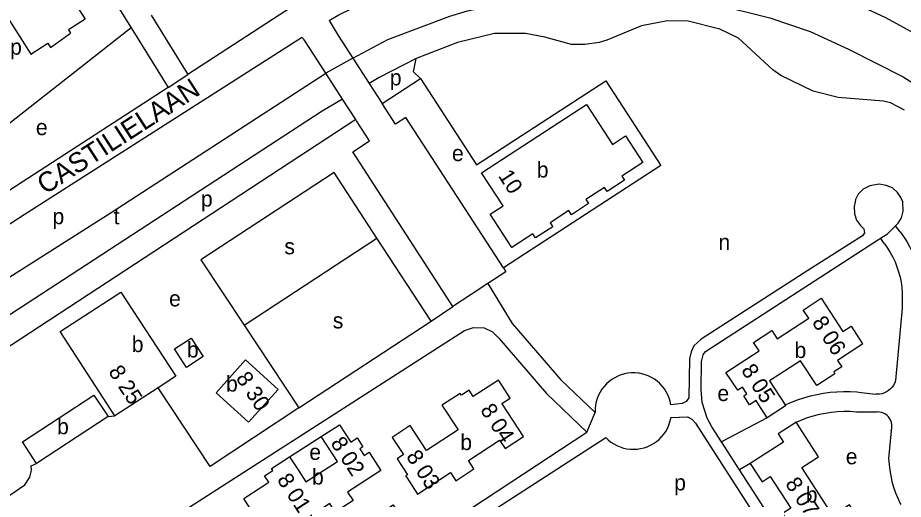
# Model space of a CAD drawing. Extents: x 159441 to 162086, y 388175 to 389787.
# Drawn here: x 159928.9 to 160153.1, y 389226.1 to 389348.1 of the extents above; entities that cross this region are included whole.
import ezdxf

# ---------------------------------------------------------------- set-up
doc = ezdxf.new("R2010")
doc.units = 0
for name, color, linetype in [('BLT_Basislijn', 7, 'Continuous'), ('BLT_Bebouwing', 7, 'Continuous'), ('BLT_Centroide', 7, 'Continuous'), ('BLT_Huisnummer', 7, 'Continuous'), ('BLT_Huisnummer_reeks', 7, 'Continuous'), ('BLT_Straatnaam', 7, 'Continuous'), ('BLT_Vlakafsluiter', 7, 'Continuous')]:
    doc.layers.add(name, color=color, linetype=linetype)

msp = doc.modelspace()

# ---------------------------------------------------------------- linework, layer by layer
at = {"layer": 'BLT_Basislijn'}
for p, q in [((159942.04, 389370.49), (159957.57, 389345.47)), ((159962.6, 389348.74), (159971.95, 389333.69)), ((159957.57, 389345.47), (159882.49, 389286.56)), ((159937.16, 389340.54), (159942.18, 389344.11)), ((159957.57, 389345.47), (159966.92, 389330.42)), ((160040.2, 389341.75), (160029.78, 389337.76)), ((159966.92, 389330.42), (159971.95, 389333.69)), ((160021.1, 389326.35), (160030.84, 389332.66)), ((159966.92, 389330.42), (159887.4, 389278.74)), ((160152.3, 389293.85), (160151.07, 389295.32)), ((160148.3, 389290.84), (160147.28, 389292.23)), ((160152.81, 389278.27), (160152.82, 389274.54)), ((160033.58, 389271.21), (160039.05, 389274.95)), ((160152.82, 389274.54), (160151.15, 389256.16)), ((159986.18, 389270.18), (160000.03, 389249.27)), ((160000.03, 389249.27), (160033.58, 389271.21)), ((160142.4, 389253.19), (160146.09, 389252.71)), ((159951.73, 389247.06), (159953.46, 389247.26)), ((160141.21, 389248.29), (160146.49, 389248.23)), ((160118.62, 389246.75), (160107.06, 389240.64)), ((160150, 389243.42), (160149.38, 389236.42)), ((159997.69, 389236.87), (160005.72, 389242.01)), ((160111.64, 389233.56), (160107.06, 389240.64)), ((160114.34, 389235.18), (160111.64, 389233.56))]:
    msp.add_line(p, q, dxfattribs=at)
for points in [[(160034.38, 389367.47), (160028.55, 389365.28), (160015.85, 389360.25), (160008.21, 389356.75), (159999.83, 389351.82), (159971.95, 389333.69)], [(160007.73, 389347.37), (160009.98, 389348.67), (160020.91, 389354.14), (160031.9, 389358.9), (160041.53, 389362.1), (160060.06, 389365.84), (160070.98, 389366.87), (160087.44, 389366.55), (160105.42, 389364.17), (160119.35, 389360.59), (160132.01, 389355.85), (160148.59, 389348.15), (160157.49, 389343.2), (160164.57, 389338.48), (160257.73, 389267.08)], [(159930.28, 389362.9), (159933.68, 389357.54), (159937.95, 389360.26), (159945.94, 389347.68), (159941.67, 389344.96), (159942.18, 389344.11)], [(159924.3, 389360.77), (159927.01, 389356.46), (159922.75, 389353.71), (159932.21, 389338.79), (159936.51, 389341.57), (159937.16, 389340.54)], [(160013.72, 389337.81), (160022.59, 389342.55), (160038.25, 389348.46), (160042.71, 389349.77), (160056.97, 389352.87), (160069.71, 389354.3), (160087.38, 389353.98), (160105.02, 389351.56), (160119.3, 389348.03), (160129.49, 389344.53), (160139.17, 389340.07), (160153.05, 389333.07), (160164.09, 389326.06), (160173.15, 389319.19), (160184.68, 389309.06), (160197.52, 389296.49), (160201.82, 389290.47), (160204.81, 389284.73)], [(160007.73, 389347.37), (160010.03, 389343.54), (160013.72, 389337.81)], [(160153.37, 389324.63), (160149.83, 389326.46), (160148.1, 389326.96), (160136.56, 389327.88), (160130.25, 389329.47), (160122.07, 389333.42), (160120.07, 389334.88), (160111.39, 389342.84), (160106.63, 389345.16), (160098.61, 389347.14), (160093.42, 389347.3), (160086.83, 389345.96), (160078.05, 389342.36), (160076.07, 389341.76), (160072.48, 389341.27), (160069.07, 389341.25), (160062.34, 389343.11), (160057.39, 389344.04), (160049.54, 389344.06), (160040.2, 389341.75)], [(159891.54, 389260.08), (159887.94, 389265.55), (159887.78, 389266.28), (159887.75, 389268.72), (159888.52, 389270.22), (159889.47, 389271.31), (159893.3, 389274.05), (159930.5, 389298.21), (160000.68, 389343.03)], [(160006.83, 389334.04), (160001.73, 389341.93), (160001.41, 389342.42), (160001.08, 389342.78), (160000.68, 389343.03)], [(160013.72, 389337.81), (160017.83, 389331.43)], [(160029.78, 389337.76), (160020.35, 389332.94), (160017.83, 389331.43)], [(160030.84, 389332.66), (160029.1, 389334.37), (160029.78, 389337.76)], [(159891.54, 389260.08), (159952.5, 389298.75), (160006.83, 389334.04)], [(160011.11, 389327.42), (160006.83, 389334.04)], [(160030.84, 389332.66), (160045.01, 389310.81), (160077.76, 389332.09), (160091.7, 389310.62), (160051.84, 389284.73)], [(160017.83, 389331.43), (160021.1, 389326.35)], [(160011.11, 389327.42), (160005.96, 389324.35)], [(160014.45, 389322.25), (160011.11, 389327.42)], [(160051.84, 389284.73), (160027.1, 389322.81), (160024.5, 389321.12), (160021.1, 389326.35)], [(160005.96, 389324.35), (159896.2, 389252.92)], [(160014.45, 389322.25), (159915.03, 389257.2), (159917.95, 389252.74)], [(160039.05, 389274.95), (160013.72, 389314.09), (160017.94, 389316.86), (160014.66, 389321.92), (160014.45, 389322.25)], [(160019.81, 389292.26), (160008.96, 389308.85), (159975.2, 389286.77), (159986.18, 389270.18)], [(160151.07, 389295.32), (160151.82, 389296.07), (160152.63, 389297.4), (160153.07, 389299.1), (160152.93, 389301.47), (160152.48, 389302.5), (160151.6, 389303.76), (160150.34, 389304.94), (160148.71, 389305.61), (160146.94, 389305.9), (160144.58, 389305.46), (160143.76, 389305.05)], [(160143.76, 389305.05), (160142.96, 389304.65), (160141.62, 389303.39), (160140.96, 389302.06), (160140.86, 389301.46)], [(160140.86, 389301.46), (160140.67, 389300.29), (160140.74, 389298.36), (160141.26, 389296.81), (160142.22, 389295.48), (160143.1, 389294.6), (160143.25, 389293.56), (160142.74, 389292.86), (160128.9, 389284.01), (160101.9, 389266.65), (160100.01, 389264.93), (160099.35, 389263.45), (160098.92, 389261.66), (160098.76, 389251.77), (160098.09, 389250.89), (160097.06, 389250.37), (160094.26, 389250.06)], [(160147.28, 389292.23), (160149.08, 389293.34), (160151.07, 389295.32)], [(159986.18, 389270.18), (160019.81, 389292.26)], [(160033.58, 389271.21), (160019.81, 389292.26)], [(160107.06, 389240.64), (160104.59, 389244.47), (160103.43, 389246.67), (160102.19, 389250.64), (160101.9, 389253.88), (160102, 389261.03), (160102.37, 389262.71), (160103.04, 389263.52), (160146.77, 389291.91), (160147.28, 389292.23)], [(160152.3, 389293.85), (160153.16, 389292.64), (160153.95, 389291.38), (160154.68, 389290.09), (160155.33, 389288.76), (160155.91, 389287.39), (160156.42, 389286), (160156.85, 389284.58), (160157.2, 389283.14), (160157.48, 389281.68), (160157.67, 389280.21), (160157.79, 389278.73), (160157.8, 389278.48)], [(160148.3, 389290.84), (160149.08, 389289.74), (160149.79, 389288.6), (160150.43, 389287.42), (160150.99, 389286.21), (160151.49, 389284.96), (160151.9, 389283.68), (160152.25, 389282.39), (160152.51, 389281.07), (160152.7, 389279.74), (160152.8, 389278.41), (160152.81, 389278.27)], [(160051.84, 389284.73), (160052.48, 389283.74), (160047.89, 389280.74)], [(160047.89, 389280.74), (160043.7, 389277.99), (160039.05, 389274.95)], [(160047.89, 389280.74), (160054.08, 389270.61), (160066.38, 389256.37), (160075.05, 389248.1)], [(159957.53, 389219.64), (159958, 389219.92), (159961.05, 389219.46), (159962.46, 389219.38), (159963.89, 389219.53), (159965.31, 389219.91), (159966.74, 389220.55), (160041.99, 389268.82), (160044.3, 389269.63), (160046.94, 389269.49), (160049.1, 389268.48), (160050.65, 389266.94), (160062.76, 389252.92), (160072.99, 389243.15)], [(160081.18, 389257.44), (160080.82, 389257.3), (160080.03, 389256.91), (160079.28, 389256.45), (160078.58, 389255.92), (160077.93, 389255.33), (160077.33, 389254.69), (160076.79, 389253.99), (160076.32, 389253.25), (160075.92, 389252.46), (160075.59, 389251.65), (160075.34, 389250.81), (160075.17, 389249.94), (160075.07, 389249.07), (160075.05, 389248.1)], [(160086.17, 389258.01), (160085.98, 389258.04), (160085.1, 389258.12), (160084.23, 389258.11), (160083.35, 389258.03), (160082.49, 389257.86), (160081.64, 389257.62), (160081.18, 389257.44)], [(160094.26, 389250.06), (160094.08, 389250.92), (160093.82, 389251.76), (160093.48, 389252.57), (160093.07, 389253.35), (160092.59, 389254.09), (160092.04, 389254.78), (160091.44, 389255.42), (160090.78, 389256), (160090.07, 389256.52), (160089.31, 389256.97), (160088.52, 389257.35), (160087.7, 389257.66), (160086.85, 389257.89), (160086.17, 389258.01)], [(160151.15, 389256.16), (160150.93, 389255.57), (160150.64, 389255.02), (160150.28, 389254.51), (160149.86, 389254.05), (160149.38, 389253.65), (160148.85, 389253.31), (160148.29, 389253.04), (160147.7, 389252.85), (160147.08, 389252.73), (160146.46, 389252.7), (160146.09, 389252.71)], [(160000.03, 389249.27), (159977.62, 389234.44), (159964.42, 389254.37)], [(160123.18, 389250), (160124.74, 389250.68), (160126.32, 389251.29), (160127.93, 389251.83), (160129.57, 389252.29), (160131.22, 389252.67), (160132.89, 389252.97), (160134.58, 389253.2), (160136.27, 389253.34), (160137.97, 389253.4), (160139.67, 389253.39), (160141.36, 389253.29), (160142.4, 389253.19)], [(160125.94, 389245.63), (160127.37, 389246.25), (160128.83, 389246.79), (160130.32, 389247.25), (160131.83, 389247.64), (160133.36, 389247.95), (160134.9, 389248.18), (160136.45, 389248.33), (160138, 389248.4), (160139.56, 389248.39), (160141.21, 389248.29)], [(160150, 389243.42), (160150.14, 389243.94), (160150.2, 389244.47), (160150.18, 389245.01), (160150.08, 389245.54), (160149.91, 389246.05), (160149.66, 389246.52), (160149.34, 389246.96), (160148.97, 389247.34), (160148.54, 389247.66), (160148.06, 389247.92), (160147.56, 389248.1), (160147.03, 389248.21), (160146.49, 389248.23)], [(159916.06, 389246.57), (159907.08, 389240.87), (159906.64, 389240.13), (159906.49, 389237.03), (159914.25, 389225.23), (159916.53, 389223.43), (159919.04, 389222.99), (159921.11, 389223.29), (159930.65, 389229.8), (159931.89, 389231.71), (159932.34, 389233.48), (159932.29, 389234.57), (159933.62, 389235.21)], [(160077.73, 389241.76), (160078.37, 389241.15), (160079.06, 389240.61), (160079.79, 389240.12), (160080.57, 389239.71), (160081.38, 389239.37), (160082.22, 389239.1), (160083.08, 389238.91), (160083.95, 389238.8), (160084.83, 389238.77), (160085.71, 389238.82), (160086.58, 389238.95), (160087.43, 389239.16), (160088.26, 389239.44), (160089.07, 389239.8), (160089.83, 389240.23), (160090.56, 389240.73), (160091.24, 389241.29), (160091.86, 389241.91), (160092.42, 389242.59), (160092.92, 389243.31), (160093.36, 389244.07), (160093.72, 389244.88), (160094, 389245.71), (160094.21, 389246.56), (160094.26, 389246.83)], [(160094.26, 389246.83), (160098.46, 389246.97), (160099.57, 389246.38), (160100.46, 389245.36), (160121.6, 389212.58)], [(159967.96, 389175.54), (159965.86, 389174.15), (159970.82, 389166.63), (159987.56, 389177.52), (159991.19, 389171.98), (160011.84, 389185.26), (160013.72, 389187.22), (160014.46, 389189.44), (160014.16, 389191.66), (160001.98, 389210.39), (160023.88, 389224.68), (160027.09, 389219.58), (160028.3, 389218.22), (160029.41, 389217.48), (160030.96, 389217.04), (160032.51, 389217.04), (160034.2, 389217.64), (160072.99, 389243.15)], [(160036.5, 389215.12), (160077.73, 389241.76)], [(160149.38, 389236.42), (160149.48, 389234.95), (160149.65, 389233.48), (160149.9, 389232.03), (160150.22, 389230.59), (160150.63, 389229.17), (160151.11, 389227.77), (160151.67, 389226.4), (160152.3, 389225.07), (160152.43, 389224.82)], [(160113.1, 389195.53), (160111.47, 389198.05), (160123.31, 389205.79), (160124.68, 389206.99), (160125.42, 389208.62), (160125.79, 389210.69), (160124.88, 389213.09), (160111.64, 389233.56)]]:
    msp.add_lwpolyline(points, dxfattribs=at)
at = {"layer": 'BLT_Bebouwing'}
for p, q in [((160005.72, 389242.01), (160010.32, 389244.99)), ((159997.69, 389236.87), (160000, 389233.3))]:
    msp.add_line(p, q, dxfattribs=at)
for points in [[(160046.3, 389308.79), (160072.91, 389326.07), (160079.45, 389315.99), (160082.74, 389318.12), (160087.11, 389311.38), (160081.78, 389307.92), (160082.45, 389306.89), (160078.09, 389304.06), (160077.43, 389305.08), (160072.73, 389302.03), (160073.39, 389301.01), (160069.03, 389298.18), (160068.37, 389299.2), (160063.67, 389296.15), (160064.34, 389295.13), (160059.98, 389292.29), (160059.31, 389293.32), (160053.99, 389289.86), (160048.52, 389298.3), (160051.75, 389300.4)], [(159972.74, 389266.94), (159975.82, 389262.24), (159971.62, 389259.5), (159968.55, 389264.2)], [(159979.06, 389253.1), (159986.55, 389261.4), (159994.8, 389253.95), (159987.32, 389245.66)]]:
    msp.add_lwpolyline(points, close=True, dxfattribs=at)
for points in [[(159953.46, 389247.26), (159939.61, 389268.59), (159955, 389278.59), (159968.86, 389257.25), (159964.42, 389254.37)], [(160118.62, 389246.75), (160116.5, 389250), (160115.79, 389251.09), (160114.18, 389250.04), (160112.68, 389252.33), (160113.43, 389252.82), (160112.33, 389254.49), (160111.15, 389253.71), (160108.18, 389258.25), (160116.55, 389263.72), (160115.16, 389265.85), (160119.78, 389268.87), (160121.18, 389266.74), (160129.13, 389271.94), (160127.76, 389274.04), (160132.3, 389277), (160137.8, 389268.6), (160139.86, 389269.95), (160142.6, 389265.77)], [(160142.6, 389265.77), (160142.81, 389265.45), (160136.46, 389261.3), (160137.52, 389259.69), (160135.49, 389258.36), (160135.79, 389257.91), (160131.18, 389254.89), (160127.06, 389261.2), (160119.21, 389256.07), (160123.18, 389250)], [(160051.68, 389250), (160051.44, 389250.36), (160053.54, 389251.74), (160050.8, 389255.92), (160050.55, 389256.29), (160044.21, 389252.13), (160043.16, 389253.73), (160041.2, 389252.44), (160040.87, 389252.94), (160036.39, 389250), (160036.26, 389249.91), (160040.35, 389243.69), (160032.39, 389238.47), (160028.24, 389244.8), (160023.67, 389241.8), (160026.55, 389237.42), (160024.9, 389236.34), (160027.53, 389232.34), (160027.07, 389232.03), (160027.35, 389231.61), (160030.09, 389227.43), (160038.4, 389232.89), (160039.78, 389230.79), (160044.38, 389233.81), (160042.98, 389235.94), (160050.87, 389241.12), (160052.29, 389238.96), (160056.92, 389242.01), (160051.68, 389250)], [(159964.42, 389254.37), (159953.46, 389247.26)], [(159933.62, 389235.21), (159930.05, 389240.67), (159948.15, 389252.52), (159951.73, 389247.06)], [(160123.18, 389250), (160123.3, 389249.81), (160118.62, 389246.75)], [(159951.73, 389247.06), (159933.62, 389235.21)], [(160010.32, 389244.99), (160013.16, 389240.62), (160014.77, 389241.66), (160016.22, 389239.43), (160015.44, 389238.93), (160016.56, 389237.2), (160017.81, 389238.01), (160018.07, 389237.62), (160020.79, 389233.43), (160012.36, 389227.95), (160013.75, 389225.81), (160009.22, 389222.88), (160007.84, 389225.01), (160000, 389219.93), (159999.81, 389219.8), (160000, 389219.51), (160001.19, 389217.67), (160000, 389216.9), (159996.56, 389214.67), (159991.13, 389223.04), (159989.07, 389221.71), (159986.34, 389225.9), (159986.07, 389226.32)], [(160125.94, 389245.63), (160125.58, 389245.4), (160121.38, 389242.68), (160122.72, 389240.6), (160114.34, 389235.18)], [(160137.18, 389213.61), (160137.59, 389213.88), (160136.21, 389216.01), (160142.45, 389220.05), (160139.46, 389224.68), (160135.27, 389221.97), (160127.39, 389234.14), (160131.61, 389236.87), (160125.94, 389245.63)], [(160000, 389233.3), (160001.8, 389230.53), (160009.8, 389235.72), (160005.72, 389242.01)], [(159986.07, 389226.32), (159992.41, 389230.43), (159991.37, 389232.03), (159993.45, 389233.38), (159993.11, 389233.9), (159997.69, 389236.87)], [(160114.34, 389235.18), (160117.34, 389230.54), (160119.41, 389231.88), (160124.58, 389223.89), (160122.5, 389222.55), (160125.48, 389217.95), (160127.55, 389219.29), (160132.98, 389210.9), (160137.18, 389213.61)]]:
    msp.add_lwpolyline(points, dxfattribs=at)
at = {"layer": 'BLT_Vlakafsluiter'}
for p, q in [((160013.72, 389337.81), (160006.83, 389334.04)), ((160072.99, 389243.15), (160075.05, 389248.1))]:
    msp.add_line(p, q, dxfattribs=at)

# ---------------------------------------------------------------- texts
at = {"layer": 'BLT_Centroide'}
for s, p in [('p', (159926.93, 389338.69)), ('p', (160023.07, 389330.92)), ('b', (160060.28, 389307.59)), ('p', (159975.24, 389300.22)), ('p', (159937.66, 389295.76)), ('n', (160106.28, 389289.23)), ('s', (159996.37, 389288.15)), ('e', (159967.18, 389274.96)), ('s', (160008.63, 389269.39)), ('b', (159957.73, 389263.39)), ('b', (159971.69, 389262.02)), ('b', (160125.55, 389261.88)), ('b', (159981.6, 389253.39)), ('e', (160106.02, 389250.99)), ('b', (159938.82, 389242.58)), ('b', (160040.91, 389238.57)), ('e', (160002.68, 389236.09)), ('e', (160138.52, 389234.97)), ('b', (160003.37, 389229.84)), ('p', (160095.07, 389228.36)), ('b', (160128.39, 389225.3))]:
    msp.add_text(s, height=4, dxfattribs=at).set_placement(p)
for s, p in [('e', (159933.42, 389318.36)), ('e', (160038.78, 389311.78)), ('t', (159953.11, 389295.76))]:
    msp.add_text(s, height=4, rotation=359, dxfattribs=at).set_placement(p)
at = {"layer": 'BLT_Huisnummer'}
for s, p in [('10', (160050.38, 389308.02)), ('8 25', (159951.68, 389258.45)), ('8 30', (159983.97, 389256.81)), ('8 07', (160123.05, 389230.09))]:
    msp.add_text(s, height=4, rotation=303.0028, dxfattribs=at).set_placement(p)
at = {"layer": 'BLT_Huisnummer_reeks'}
for s, p in [('8 06', (160129.83, 389270.92)), ('8 05', (160111.9, 389258.79)), ('8 04', (160045.84, 389248.74)), ('8 02', (160007.94, 389240.34)), ('8 03', (160027.06, 389236.98)), ('8 01', (159994.37, 389231.08))]:
    msp.add_text(s, height=4, rotation=303.0028, dxfattribs=at).set_placement(p)
at = {"layer": 'BLT_Straatnaam'}
msp.add_text('CASTILIELAAN', height=4.9999, rotation=32.9013, dxfattribs=at).set_placement((159935.82, 389303.17))

doc.saveas('drawing.dxf')
